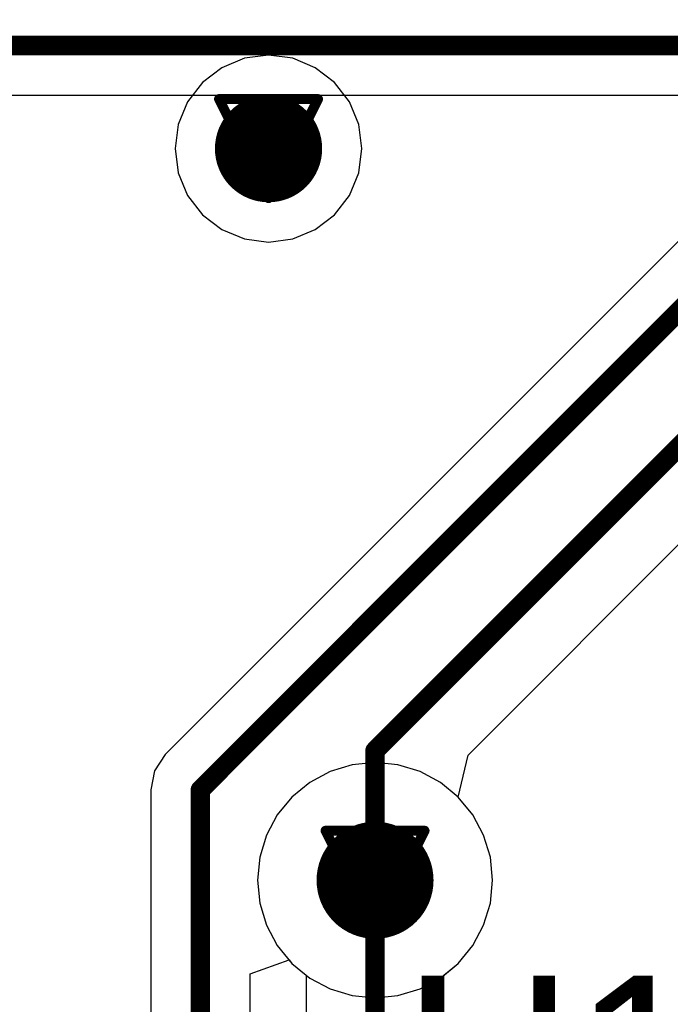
# Model space of a CAD drawing. Header units: millimetres. Extents: x 138 to 555, y 26 to 334.
# Tile 553 of 656: x 314.5 to 317.84, y 206.43 to 211.48. Entities that reach past the tile are written whole.
import ezdxf

# ---------------------------------------------------------------- set-up
doc = ezdxf.new("R2010")
doc.units = ezdxf.units.MM
for name, color, linetype in [('BottomLayer', 5, 'Continuous'), ('DrillDrawing', 1, 'Continuous'), ('MidLayer1', 16, 'Continuous'), ('MidLayer2', 76, 'Continuous'), ('MidLayer3', 90, 'Continuous'), ('MidLayer4', 156, 'Continuous'), ('MultiLayer', 9, 'Continuous'), ('TopLayer', 1, 'Continuous'), ('TopOverlay', 2, 'Continuous'), ('ViaHoleLayer', 16, 'Continuous')]:
    doc.layers.add(name, color=color, linetype=linetype)

msp = doc.modelspace()

# ---------------------------------------------------------------- linework, layer by layer
at = {"layer": 'BottomLayer'}
for p, q in [((308.1534, 211.0939), (324.1929, 211.0939)), ((316.0949, 207.6271), (315.9906, 207.5713)), ((316.208, 207.6614), (316.0949, 207.6271)), ((316.3256, 207.6729), (316.208, 207.6614)), ((316.4432, 207.6614), (316.3256, 207.6729)), ((316.5563, 207.6271), (316.4432, 207.6614)), ((316.6606, 207.5713), (316.5563, 207.6271)), ((315.9906, 207.5713), (315.8993, 207.4964)), ((316.7519, 207.4964), (316.6606, 207.5713)), ((315.8993, 207.4964), (315.8243, 207.405)), ((316.8269, 207.405), (316.7519, 207.4964)), ((315.8243, 207.405), (315.7686, 207.3008)), ((316.8826, 207.3008), (316.8269, 207.405)), ((315.7686, 207.3008), (315.7343, 207.1877)), ((316.9169, 207.1877), (316.8826, 207.3008)), ((315.7343, 207.1877), (315.7227, 207.07)), ((316.9285, 207.07), (316.9169, 207.1877)), ((315.7227, 207.07), (315.7343, 206.9524)), ((316.9169, 206.9524), (316.9285, 207.07)), ((315.7343, 206.9524), (315.7686, 206.8393)), ((316.8826, 206.8393), (316.9169, 206.9524)), ((315.7686, 206.8393), (315.8243, 206.7351)), ((316.8269, 206.7351), (316.8826, 206.8393)), ((315.8243, 206.7351), (315.8993, 206.6437)), ((316.7519, 206.6437), (316.8269, 206.7351)), ((315.8993, 206.6437), (315.9726, 206.5836)), ((316.6786, 206.5836), (316.7519, 206.6437)), ((315.9726, 206.5836), (315.9726, 205.2438)), ((316.6786, 204.4455), (316.6786, 206.5836))]:
    msp.add_line(p, q, dxfattribs=at)
at = {"layer": 'BottomLayer', "const_width": 0.1}
for points in [[(308.1534, 211.3488), (324.2985, 211.3488)], [(316.3256, 204.4455), (316.3256, 207.07)]]:
    msp.add_lwpolyline(points, dxfattribs=at)
at = {"layer": 'BottomLayer'}
for points, const_width in [([(315.6418, 210.8202, 1), (315.9168, 210.8202, 1)], 0.275), ([(316.1756, 207.07, 1), (316.4756, 207.07, 1)], 0.3), ([(316.3006, 207.07, 1), (316.3506, 207.07, 1)], 0.05)]:
    msp.add_lwpolyline(points, format="xyb", close=True, dxfattribs=dict(at, const_width=const_width))
at = {"layer": 'DrillDrawing', "const_width": 0.0508}
for points in [[(315.5253, 211.0742), (316.0333, 211.0742)], [(315.5253, 211.0742), (315.7793, 210.5662)], [(315.7793, 210.5662), (316.0333, 211.0742)], [(315.6269, 210.9726), (315.9317, 210.9726)], [(315.6269, 210.9726), (315.7793, 210.6678)], [(315.7793, 210.6678), (315.9317, 210.9726)], [(316.0716, 207.324), (316.5796, 207.324)], [(316.0716, 207.324), (316.3256, 206.816)], [(316.3256, 206.816), (316.5796, 207.324)], [(316.1732, 207.2224), (316.478, 207.2224)], [(316.1732, 207.2224), (316.3256, 206.9176)], [(316.3256, 206.9176), (316.478, 207.2224)]]:
    msp.add_lwpolyline(points, dxfattribs=at)
at = {"layer": 'DrillDrawing', "const_width": 0.0254}
for points in [[(315.5126, 211.0742, 1), (315.538, 211.0742, 1)], [(315.5126, 211.0742, 1), (315.538, 211.0742, 1)], [(316.0206, 211.0742, 1), (316.046, 211.0742, 1)], [(316.0206, 211.0742, 1), (316.046, 211.0742, 1)], [(315.6142, 210.9726, 1), (315.6396, 210.9726, 1)], [(315.6142, 210.9726, 1), (315.6396, 210.9726, 1)], [(315.919, 210.9726, 1), (315.9444, 210.9726, 1)], [(315.919, 210.9726, 1), (315.9444, 210.9726, 1)], [(315.7666, 210.6678, 1), (315.792, 210.6678, 1)], [(315.7666, 210.6678, 1), (315.792, 210.6678, 1)], [(315.7666, 210.5662, 1), (315.792, 210.5662, 1)], [(315.7666, 210.5662, 1), (315.792, 210.5662, 1)], [(316.0589, 207.324, 1), (316.0843, 207.324, 1)], [(316.0589, 207.324, 1), (316.0843, 207.324, 1)], [(316.5669, 207.324, 1), (316.5923, 207.324, 1)], [(316.5669, 207.324, 1), (316.5923, 207.324, 1)], [(316.1605, 207.2224, 1), (316.1859, 207.2224, 1)], [(316.1605, 207.2224, 1), (316.1859, 207.2224, 1)], [(316.4653, 207.2224, 1), (316.4907, 207.2224, 1)], [(316.4653, 207.2224, 1), (316.4907, 207.2224, 1)], [(316.3129, 206.9176, 1), (316.3383, 206.9176, 1)], [(316.3129, 206.9176, 1), (316.3383, 206.9176, 1)], [(316.3129, 206.816, 1), (316.3383, 206.816, 1)], [(316.3129, 206.816, 1), (316.3383, 206.816, 1)]]:
    msp.add_lwpolyline(points, format="xyb", close=True, dxfattribs=at)
at = {"layer": 'MidLayer1'}
for p, q in [((315.6553, 211.283), (315.5398, 211.2351)), ((315.7793, 211.2993), (315.6553, 211.283)), ((315.9033, 211.283), (315.7793, 211.2993)), ((316.0189, 211.2351), (315.9033, 211.283)), ((315.5398, 211.2351), (315.4405, 211.159)), ((316.1181, 211.159), (316.0189, 211.2351)), ((315.4405, 211.159), (315.3644, 211.0598)), ((316.1942, 211.0598), (316.1181, 211.159)), ((315.3644, 211.0598), (315.3165, 210.9442)), ((316.2421, 210.9442), (316.1942, 211.0598)), ((315.3165, 210.9442), (315.3002, 210.8202)), ((316.2584, 210.8202), (316.2421, 210.9442)), ((315.3002, 210.8202), (315.3165, 210.6962)), ((316.2421, 210.6962), (316.2584, 210.8202)), ((315.3165, 210.6962), (315.3644, 210.5807)), ((316.1942, 210.5807), (316.2421, 210.6962)), ((315.3644, 210.5807), (315.4405, 210.4814)), ((316.1181, 210.4814), (316.1942, 210.5807)), ((315.4405, 210.4814), (315.5398, 210.4053)), ((316.0189, 210.4053), (316.1181, 210.4814)), ((315.5398, 210.4053), (315.6553, 210.3574)), ((315.9033, 210.3574), (316.0189, 210.4053)), ((315.6553, 210.3574), (315.7793, 210.3411)), ((315.7793, 210.3411), (315.9033, 210.3574)), ((316.0949, 207.6271), (315.9906, 207.5713)), ((316.208, 207.6614), (316.0949, 207.6271)), ((316.3256, 207.6729), (316.208, 207.6614)), ((316.4432, 207.6614), (316.3256, 207.6729)), ((316.5563, 207.6271), (316.4432, 207.6614)), ((316.6606, 207.5713), (316.5563, 207.6271)), ((315.9906, 207.5713), (315.8993, 207.4964)), ((316.7519, 207.4964), (316.6606, 207.5713)), ((315.8993, 207.4964), (315.8243, 207.405)), ((316.8269, 207.405), (316.7519, 207.4964)), ((315.8243, 207.405), (315.7686, 207.3008)), ((316.8826, 207.3008), (316.8269, 207.405)), ((315.7686, 207.3008), (315.7343, 207.1877)), ((316.9169, 207.1877), (316.8826, 207.3008)), ((315.7343, 207.1877), (315.7227, 207.07)), ((316.9285, 207.07), (316.9169, 207.1877)), ((315.7227, 207.07), (315.7343, 206.9524)), ((316.9169, 206.9524), (316.9285, 207.07)), ((315.7343, 206.9524), (315.7686, 206.8393)), ((316.8826, 206.8393), (316.9169, 206.9524)), ((315.7686, 206.8393), (315.8243, 206.7351)), ((316.8269, 206.7351), (316.8826, 206.8393)), ((315.8243, 206.7351), (315.8993, 206.6437)), ((316.7519, 206.6437), (316.8269, 206.7351)), ((315.8993, 206.6437), (315.9906, 206.5688)), ((316.6606, 206.5688), (316.7519, 206.6437)), ((315.9906, 206.5688), (316.0949, 206.513)), ((316.5563, 206.513), (316.6606, 206.5688)), ((316.0949, 206.513), (316.208, 206.4787)), ((316.208, 206.4787), (316.3256, 206.4671)), ((316.3256, 206.4671), (316.4432, 206.4787)), ((316.4432, 206.4787), (316.5563, 206.513))]:
    msp.add_line(p, q, dxfattribs=at)
for points, const_width in [([(315.6418, 210.8202, 1), (315.9168, 210.8202, 1)], 0.275), ([(316.1756, 207.07, 1), (316.4756, 207.07, 1)], 0.3)]:
    msp.add_lwpolyline(points, format="xyb", close=True, dxfattribs=dict(at, const_width=const_width))
at = {"layer": 'MidLayer2'}
for p, q in [((316.0949, 207.6271), (315.9906, 207.5713)), ((316.208, 207.6614), (316.0949, 207.6271)), ((316.3256, 207.6729), (316.208, 207.6614)), ((316.4432, 207.6614), (316.3256, 207.6729)), ((316.5563, 207.6271), (316.4432, 207.6614)), ((316.6606, 207.5713), (316.5563, 207.6271)), ((315.9906, 207.5713), (315.8993, 207.4964)), ((316.7519, 207.4964), (316.6606, 207.5713)), ((315.8993, 207.4964), (315.8243, 207.405)), ((316.8269, 207.405), (316.7519, 207.4964)), ((315.8243, 207.405), (315.7686, 207.3008)), ((316.8826, 207.3008), (316.8269, 207.405)), ((315.7686, 207.3008), (315.7343, 207.1877)), ((316.9169, 207.1877), (316.8826, 207.3008)), ((315.7343, 207.1877), (315.7227, 207.07)), ((316.9285, 207.07), (316.9169, 207.1877)), ((315.7227, 207.07), (315.7343, 206.9524)), ((316.9169, 206.9524), (316.9285, 207.07)), ((315.7343, 206.9524), (315.7686, 206.8393)), ((316.8826, 206.8393), (316.9169, 206.9524)), ((315.7686, 206.8393), (315.8243, 206.7351)), ((316.8269, 206.7351), (316.8826, 206.8393)), ((315.8243, 206.7351), (315.8993, 206.6437)), ((316.7519, 206.6437), (316.8269, 206.7351)), ((315.8993, 206.6437), (315.9906, 206.5688)), ((316.6606, 206.5688), (316.7519, 206.6437)), ((315.9906, 206.5688), (316.0949, 206.513)), ((316.5563, 206.513), (316.6606, 206.5688)), ((316.0949, 206.513), (316.208, 206.4787)), ((316.208, 206.4787), (316.3256, 206.4671)), ((316.3256, 206.4671), (316.4432, 206.4787)), ((316.4432, 206.4787), (316.5563, 206.513))]:
    msp.add_line(p, q, dxfattribs=at)
for points, const_width in [([(315.6418, 210.8202, 1), (315.9168, 210.8202, 1)], 0.275), ([(316.1756, 207.07, 1), (316.4756, 207.07, 1)], 0.3)]:
    msp.add_lwpolyline(points, format="xyb", close=True, dxfattribs=dict(at, const_width=const_width))
at = {"layer": 'MidLayer3'}
for p, q in [((316.0949, 207.6271), (315.9906, 207.5713)), ((316.208, 207.6614), (316.0949, 207.6271)), ((316.3256, 207.6729), (316.208, 207.6614)), ((316.4432, 207.6614), (316.3256, 207.6729)), ((316.5563, 207.6271), (316.4432, 207.6614)), ((316.6606, 207.5713), (316.5563, 207.6271)), ((315.9906, 207.5713), (315.8993, 207.4964)), ((316.7519, 207.4964), (316.6606, 207.5713)), ((315.8993, 207.4964), (315.8243, 207.405)), ((316.8269, 207.405), (316.7519, 207.4964)), ((315.8243, 207.405), (315.7686, 207.3008)), ((316.8826, 207.3008), (316.8269, 207.405)), ((315.7686, 207.3008), (315.7343, 207.1877)), ((316.9169, 207.1877), (316.8826, 207.3008)), ((315.7343, 207.1877), (315.7227, 207.07)), ((316.9285, 207.07), (316.9169, 207.1877)), ((315.7227, 207.07), (315.7343, 206.9524)), ((316.9169, 206.9524), (316.9285, 207.07)), ((315.7343, 206.9524), (315.7686, 206.8393)), ((316.8826, 206.8393), (316.9169, 206.9524)), ((315.7686, 206.8393), (315.8243, 206.7351)), ((316.8269, 206.7351), (316.8826, 206.8393)), ((315.8243, 206.7351), (315.8993, 206.6437)), ((316.7519, 206.6437), (316.8269, 206.7351)), ((315.8993, 206.6437), (315.9906, 206.5688)), ((316.6606, 206.5688), (316.7519, 206.6437)), ((315.9906, 206.5688), (316.0949, 206.513)), ((316.5563, 206.513), (316.6606, 206.5688)), ((316.0949, 206.513), (316.208, 206.4787)), ((316.208, 206.4787), (316.3256, 206.4671)), ((316.3256, 206.4671), (316.4432, 206.4787)), ((316.4432, 206.4787), (316.5563, 206.513))]:
    msp.add_line(p, q, dxfattribs=at)
for points, const_width in [([(315.6418, 210.8202, 1), (315.9168, 210.8202, 1)], 0.275), ([(316.1756, 207.07, 1), (316.4756, 207.07, 1)], 0.3)]:
    msp.add_lwpolyline(points, format="xyb", close=True, dxfattribs=dict(at, const_width=const_width))
at = {"layer": 'MidLayer4'}
for p, q in [((315.6553, 211.283), (315.5398, 211.2351)), ((315.7793, 211.2993), (315.6553, 211.283)), ((315.9033, 211.283), (315.7793, 211.2993)), ((316.0189, 211.2351), (315.9033, 211.283)), ((315.5398, 211.2351), (315.4405, 211.159)), ((316.1181, 211.159), (316.0189, 211.2351)), ((315.4405, 211.159), (315.3644, 211.0598)), ((316.1942, 211.0598), (316.1181, 211.159)), ((315.3644, 211.0598), (315.3165, 210.9442)), ((316.2421, 210.9442), (316.1942, 211.0598)), ((315.3165, 210.9442), (315.3002, 210.8202)), ((316.2584, 210.8202), (316.2421, 210.9442)), ((315.3002, 210.8202), (315.3165, 210.6962)), ((316.2421, 210.6962), (316.2584, 210.8202)), ((315.3165, 210.6962), (315.3644, 210.5807)), ((316.1942, 210.5807), (316.2421, 210.6962)), ((315.3644, 210.5807), (315.4405, 210.4814)), ((316.1181, 210.4814), (316.1942, 210.5807)), ((315.4405, 210.4814), (315.5398, 210.4053)), ((316.0189, 210.4053), (316.1181, 210.4814)), ((315.5398, 210.4053), (315.6553, 210.3574)), ((315.9033, 210.3574), (316.0189, 210.4053)), ((315.6553, 210.3574), (315.7793, 210.3411)), ((315.7793, 210.3411), (315.9033, 210.3574)), ((316.0949, 207.6271), (315.9906, 207.5713)), ((316.208, 207.6614), (316.0949, 207.6271)), ((316.3256, 207.6729), (316.208, 207.6614)), ((316.4432, 207.6614), (316.3256, 207.6729)), ((316.5563, 207.6271), (316.4432, 207.6614)), ((316.6606, 207.5713), (316.5563, 207.6271)), ((315.9906, 207.5713), (315.8993, 207.4964)), ((316.7519, 207.4964), (316.6606, 207.5713)), ((315.8993, 207.4964), (315.8243, 207.405)), ((316.8269, 207.405), (316.7519, 207.4964)), ((315.8243, 207.405), (315.7686, 207.3008)), ((316.8826, 207.3008), (316.8269, 207.405)), ((315.7686, 207.3008), (315.7343, 207.1877)), ((316.9169, 207.1877), (316.8826, 207.3008)), ((315.7343, 207.1877), (315.7227, 207.07)), ((316.9285, 207.07), (316.9169, 207.1877)), ((315.7227, 207.07), (315.7343, 206.9524)), ((316.9169, 206.9524), (316.9285, 207.07)), ((315.7343, 206.9524), (315.7686, 206.8393)), ((316.8826, 206.8393), (316.9169, 206.9524)), ((315.7686, 206.8393), (315.8243, 206.7351)), ((316.8269, 206.7351), (316.8826, 206.8393)), ((315.8243, 206.7351), (315.8993, 206.6437)), ((316.7519, 206.6437), (316.8269, 206.7351)), ((315.8993, 206.6437), (315.9906, 206.5688)), ((316.6606, 206.5688), (316.7519, 206.6437)), ((315.9906, 206.5688), (316.0949, 206.513)), ((316.5563, 206.513), (316.6606, 206.5688)), ((316.0949, 206.513), (316.208, 206.4787)), ((316.208, 206.4787), (316.3256, 206.4671)), ((316.3256, 206.4671), (316.4432, 206.4787)), ((316.4432, 206.4787), (316.5563, 206.513))]:
    msp.add_line(p, q, dxfattribs=at)
for points, const_width in [([(315.6418, 210.8202, 1), (315.9168, 210.8202, 1)], 0.275), ([(316.1756, 207.07, 1), (316.4756, 207.07, 1)], 0.3)]:
    msp.add_lwpolyline(points, format="xyb", close=True, dxfattribs=dict(at, const_width=const_width))
at = {"layer": 'MultiLayer'}
for points, const_width in [([(315.6418, 210.8202, 1), (315.9168, 210.8202, 1)], 0.275), ([(316.1756, 207.07, 1), (316.4756, 207.07, 1)], 0.3)]:
    msp.add_lwpolyline(points, format="xyb", close=True, dxfattribs=dict(at, const_width=const_width))
at = {"layer": 'TopLayer'}
for p, q in [((327.0257, 219.49), (315.2496, 207.714)), ((316.8027, 207.712), (319.0115, 209.9208)), ((315.2496, 207.714), (315.1944, 207.6313)), ((316.7519, 207.4964), (316.8027, 207.712)), ((315.1944, 207.6313), (315.175, 207.5337)), ((315.175, 207.5337), (315.175, 205.2358)), ((316.8269, 207.405), (316.7519, 207.4964)), ((316.8826, 207.3008), (316.8269, 207.405)), ((316.9169, 207.1877), (316.8826, 207.3008)), ((316.9285, 207.07), (316.9169, 207.1877)), ((316.9169, 206.9524), (316.9285, 207.07)), ((316.8826, 206.8393), (316.9169, 206.9524)), ((316.8269, 206.7351), (316.8826, 206.8393)), ((316.7519, 206.6437), (316.8269, 206.7351)), ((315.6848, 206.5898), (315.8848, 206.6614)), ((315.8848, 206.6614), (315.8993, 206.6437)), ((315.8993, 206.6437), (315.9906, 206.5688)), ((316.6606, 206.5688), (316.7519, 206.6437)), ((315.6848, 205.3512), (315.6848, 206.5898)), ((315.9906, 206.5688), (316.0949, 206.513)), ((316.5563, 206.513), (316.6606, 206.5688)), ((316.0949, 206.513), (316.208, 206.4787)), ((316.208, 206.4787), (316.3256, 206.4671)), ((316.3256, 206.4671), (316.4432, 206.4787)), ((316.4432, 206.4787), (316.5563, 206.513))]:
    msp.add_line(p, q, dxfattribs=at)
at = {"layer": 'TopLayer', "const_width": 0.1}
for points in [[(315.4299, 207.5337), (327.2806, 219.3844)], [(316.3256, 207.7341), (327.7066, 219.1151)], [(316.3256, 207.07), (316.3256, 207.7341)], [(315.4299, 204.8011), (315.4299, 207.5337)]]:
    msp.add_lwpolyline(points, dxfattribs=at)
at = {"layer": 'TopLayer'}
for points, const_width in [([(315.6418, 210.8202, 1), (315.9168, 210.8202, 1)], 0.275), ([(316.3006, 207.7341, 1), (316.3506, 207.7341, 1)], 0.05), ([(316.3006, 207.7341, 1), (316.3506, 207.7341, 1)], 0.05), ([(315.4049, 207.5337, 1), (315.4549, 207.5337, 1)], 0.05), ([(315.4049, 207.5337, 1), (315.4549, 207.5337, 1)], 0.05), ([(316.1756, 207.07, 1), (316.4756, 207.07, 1)], 0.3), ([(316.3006, 207.07, 1), (316.3506, 207.07, 1)], 0.05)]:
    msp.add_lwpolyline(points, format="xyb", close=True, dxfattribs=dict(at, const_width=const_width))
at = {"layer": 'ViaHoleLayer', "const_width": 0.15}
for points in [[(315.7043, 210.8202, 1), (315.8543, 210.8202, 1)], [(316.2506, 207.07, 1), (316.4006, 207.07, 1)]]:
    msp.add_lwpolyline(points, format="xyb", close=True, dxfattribs=at)

# ---------------------------------------------------------------- texts
at = {"layer": 'TopOverlay'}
msp.add_text('U13', height=0.9, dxfattribs=at).set_placement((316.4719, 205.6816))

doc.saveas('drawing.dxf')
